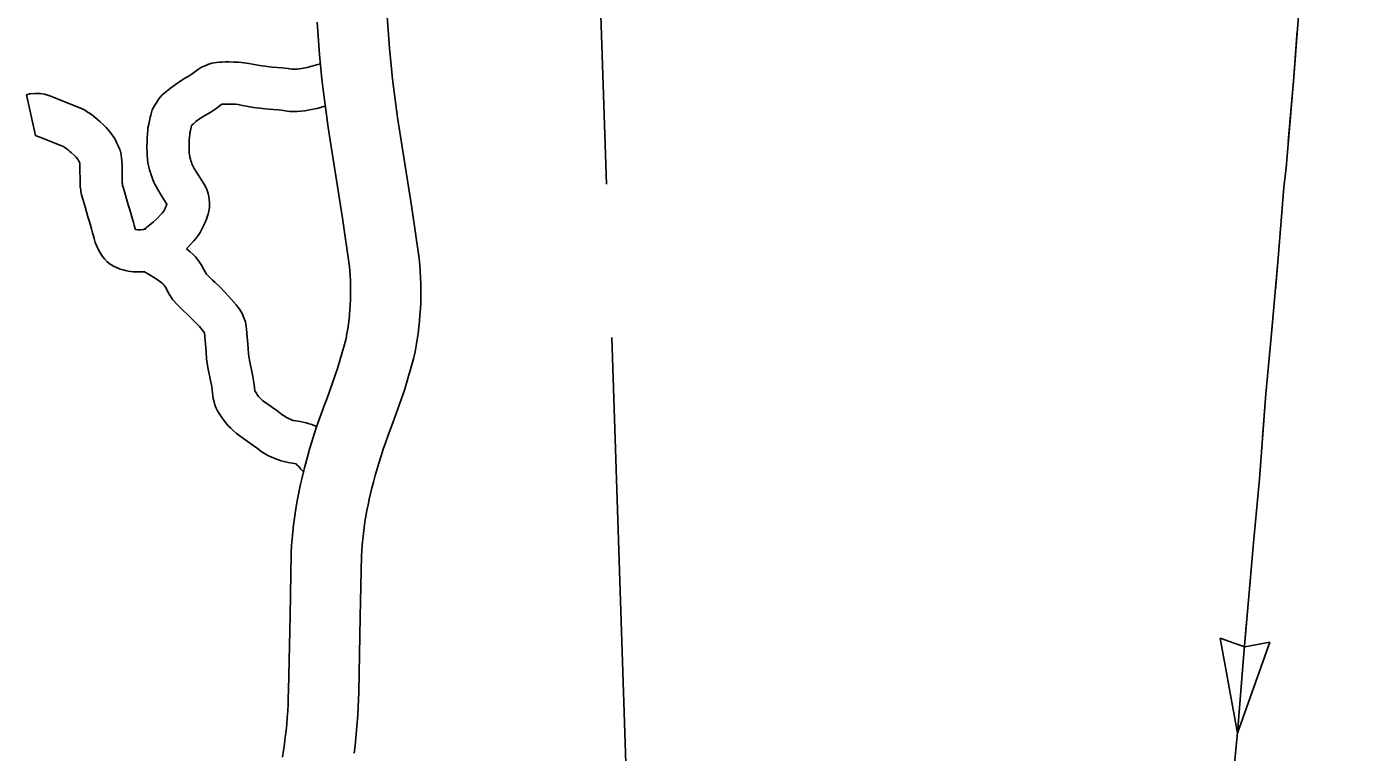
# Model space of a CAD drawing. Extents: x 1720274 to 1751788, y 372074 to 391887.
# Drawn here: x 1731463 to 1732205, y 375405 to 375813 of the extents above; entities that cross this region are included whole.
import ezdxf

# ---------------------------------------------------------------- set-up
doc = ezdxf.new("R2010")
doc.units = 0
for name, color, linetype in [('Level 10', 7, 'Continuous'), ('Level 43', 7, 'Continuous'), ('Level 46', 7, 'Continuous'), ('Level 5', 7, 'Continuous')]:
    doc.layers.add(name, color=color, linetype=linetype)

msp = doc.modelspace()

# ---------------------------------------------------------------- linework, layer by layer
at = {"layer": 'Level 10'}
for points in [[(1731668.12, 375787.52), (1731666.78, 375800.99), (1731665.4, 375818.76)], [(1731626.02, 375815.71), (1731627.43, 375797.52), (1731628.81, 375783.62)], [(1731657.19, 375555.02), (1731657.72, 375557.06), (1731658.74, 375560.86), (1731659.78, 375564.56), (1731660.88, 375568.24), (1731662.03, 375571.91), (1731663.23, 375575.56), (1731664.48, 375579.2), (1731665.78, 375582.82), (1731667.13, 375586.41), (1731668.7, 375590.44), (1731675.19, 375608.84), (1731680.29, 375626.29), (1731681.12, 375630.32), (1731681.75, 375633.75), (1731682.32, 375637.2), (1731682.82, 375640.66), (1731683.26, 375644.12), (1731683.62, 375647.6), (1731683.92, 375651.08), (1731684.15, 375654.57), (1731684.31, 375658.06), (1731684.4, 375661.55), (1731684.42, 375665.04), (1731684.38, 375668.54), (1731684.27, 375672.03), (1731684.09, 375675.52), (1731683.84, 375679), (1731683.49, 375682.8), (1731679.4, 375711.31), (1731671.3, 375762.08), (1731668.51, 375783.54), (1731668.12, 375787.52)], [(1731628.81, 375783.62), (1731629.26, 375779.05), (1731632.2, 375756.42), (1731640.34, 375705.39), (1731644.25, 375678.19), (1731644.47, 375675.8), (1731644.66, 375673.09), (1731644.8, 375670.37), (1731644.89, 375667.65), (1731644.92, 375664.93), (1731644.9, 375662.21), (1731644.83, 375659.49), (1731644.71, 375656.77), (1731644.53, 375654.05), (1731644.3, 375651.34), (1731644.01, 375648.64), (1731643.68, 375645.94), (1731643.29, 375643.24), (1731642.84, 375640.56), (1731642.35, 375637.89), (1731641.93, 375635.82), (1731637.58, 375620.96), (1731631.67, 375604.2), (1731630.25, 375600.56), (1731628.7, 375596.44), (1731627.21, 375592.31), (1731625.79, 375588.15), (1731624.41, 375583.97), (1731623.1, 375579.78), (1731621.85, 375575.57), (1731620.65, 375571.34), (1731619.54, 375567.18), (1731618.97, 375565.03)], [(1731618.97, 375565.03), (1731618.58, 375563.52), (1731617.65, 375559.75), (1731616.79, 375555.96), (1731615.99, 375552.16), (1731615.24, 375548.34), (1731614.56, 375544.52), (1731613.94, 375540.69), (1731613.38, 375536.84), (1731612.88, 375532.99), (1731612.45, 375529.13), (1731612.07, 375525.26), (1731611.76, 375521.39), (1731611.49, 375517.2), (1731610.88, 375482.11), (1731609.97, 375439.89), (1731609.87, 375436.03), (1731609.72, 375432.28), (1731609.52, 375428.54), (1731609.26, 375424.8), (1731608.96, 375421.06), (1731608.6, 375417.33), (1731608.18, 375413.6), (1731607.71, 375409.88), (1731607.19, 375406.16), (1731606.62, 375402.46)], [(1731646.87, 375404.67), (1731647.41, 375408.96), (1731647.88, 375413.24), (1731648.3, 375417.54), (1731648.65, 375421.83), (1731648.95, 375426.14), (1731649.18, 375430.45), (1731649.35, 375434.76), (1731649.45, 375438.96), (1731650.37, 375481.34), (1731650.97, 375515.58), (1731651.16, 375518.52), (1731651.42, 375521.76), (1731651.73, 375525), (1731652.1, 375528.24), (1731652.52, 375531.46), (1731652.98, 375534.68), (1731653.5, 375537.9), (1731654.08, 375541.1), (1731654.7, 375544.3), (1731655.37, 375547.48), (1731656.1, 375550.65), (1731656.87, 375553.82), (1731657.19, 375555.02)]]:
    msp.add_lwpolyline(points, dxfattribs=at)
at = {"layer": 'Level 43'}
for p, q in [((1732143.54, 375416.01), (1732133.83, 375469.36)), ((1732133.88, 375469.41), (1732147.45, 375464.49)), ((1732143.54, 375416.01), (1732161.81, 375467.07)), ((1732161.84, 375467.01), (1732147.64, 375464.48))]:
    msp.add_line(p, q, dxfattribs=at)
for points in [[(1732205.55, 376104.7), (1732202.86, 376098.12), (1732197.19, 376041.32), (1732190.62, 375970.17), (1732186.14, 375913.07), (1732182.26, 375871.82), (1732177.48, 375814.42), (1732175.09, 375782.43), (1732170.91, 375733.7), (1732169.71, 375722.64), (1732166.43, 375682.88), (1732162.54, 375638.64), (1732159.56, 375606.65), (1732155.97, 375558.82), (1732152.39, 375520.85), (1732147.01, 375458.37), (1732143.73, 375418.31), (1732138.95, 375367.19)], [(1732177.21, 375810.83), (1732175.09, 375782.43), (1732172.17, 375748.47)], [(1732170.26, 375727.7), (1732169.71, 375722.64), (1732166.43, 375682.88), (1732164.89, 375665.36)], [(1732163.07, 375644.59), (1732162.54, 375638.64), (1732159.56, 375606.65), (1732157.73, 375582.25)], [(1732156.17, 375561.45), (1732155.97, 375558.82), (1732152.39, 375520.85), (1732150.52, 375499.14)], [(1732148.73, 375478.36), (1732147.01, 375458.37), (1732143.73, 375418.31), (1732143.51, 375416.01)]]:
    msp.add_lwpolyline(points, dxfattribs=at)
at = {"layer": 'Level 46'}
for points in [[(1731627.97, 375792.15), (1731625.66, 375791.65), (1731620.41, 375790.2), (1731617.26, 375789.56), (1731616.04, 375789.34), (1731614.93, 375789.25), (1731613.85, 375789.15), (1731613, 375789.15), (1731612.37, 375789.15), (1731611.93, 375789.21), (1731609.63, 375789.63), (1731606.21, 375790.07), (1731600.86, 375790.34), (1731593.86, 375791.2), (1731587.71, 375792.36), (1731585.05, 375792.87), (1731581.84, 375793.17), (1731579.15, 375793.25), (1731576.59, 375793.32), (1731574.28, 375793.32), (1731572.46, 375793.23), (1731571.24, 375793.13), (1731569.43, 375792.94), (1731566.8, 375792.51), (1731564.72, 375791.76), (1731563.52, 375791.3), (1731561.15, 375790.3), (1731558.76, 375788.79), (1731556.56, 375787.23), (1731555.25, 375786.17), (1731554.15, 375785.43), (1731551.05, 375783.78), (1731546.43, 375780.67), (1731543.55, 375778.59), (1731541.48, 375776.91), (1731538.91, 375774.79), (1731537.06, 375772.48), (1731535.86, 375770.73), (1731534.77, 375768.91), (1731533.29, 375766.28), (1731532.56, 375763.37), (1731532.28, 375762.23), (1731531.77, 375760.12), (1731531.36, 375758.32), (1731530.98, 375756.29), (1731530.89, 375754.81), (1731530.69, 375753.11), (1731530.52, 375750.48), (1731530.44, 375748.22), (1731530.36, 375746.13), (1731530.52, 375741.05), (1731530.76, 375738.72), (1731530.96, 375736.6), (1731531.44, 375734.32), (1731531.9, 375732.6), (1731532.24, 375731.58), (1731532.37, 375731.16), (1731532.6, 375730.33), (1731532.9, 375729.29), (1731533.25, 375728.31), (1731533.74, 375726.97), (1731534.3, 375725.77), (1731534.81, 375724.64), (1731535.55, 375723.2), (1731536.44, 375721.54), (1731537.8, 375719.31), (1731539.91, 375716.02), (1731541.63, 375713.32), (1731541.6, 375713.23), (1731541.1, 375711.97), (1731540.39, 375710.55), (1731539.85, 375709.47), (1731539.7, 375709.28), (1731538.93, 375708.35), (1731535.76, 375704.88), (1731534.07, 375703.33), (1731531.05, 375701.05), (1731529.11, 375699.49), (1731528.48, 375699.08), (1731528.34, 375699.04)], [(1731528.21, 375699.13), (1731526.92, 375698.98), (1731526.26, 375698.9), (1731526.05, 375698.9), (1731525.44, 375698.91), (1731525.07, 375698.94), (1731524.3, 375699.03), (1731524.05, 375699.07), (1731523.93, 375699.09), (1731523.72, 375699.56), (1731523.66, 375699.7), (1731523.52, 375700.2), (1731523.16, 375701.6), (1731522.84, 375703.09), (1731521.93, 375706.21), (1731521.31, 375708.2), (1731520.63, 375710.62), (1731519.91, 375712.94), (1731518.42, 375718.33), (1731517.09, 375722.86), (1731516.73, 375724.08), (1731516.67, 375724.4), (1731516.61, 375724.77), (1731516.54, 375725.35), (1731516.47, 375726.5), (1731516.37, 375734.46), (1731516.25, 375738.06), (1731516.17, 375739.08), (1731515.96, 375741.18), (1731515.28, 375743.71), (1731514.63, 375745.23), (1731514.07, 375746.55), (1731513.34, 375748.06), (1731512.65, 375749.46), (1731511.6, 375751.23), (1731510.26, 375753.04), (1731508.82, 375754.9), (1731507.39, 375756.5), (1731505.92, 375757.96), (1731503.87, 375759.78), (1731502.63, 375760.91), (1731501.05, 375762.21), (1731499.88, 375763.1), (1731498.1, 375764.41), (1731496.96, 375765.13), (1731495.83, 375765.9), (1731493.62, 375767.12), (1731490.19, 375768.48), (1731480.45, 375772.41), (1731475.81, 375774.21), (1731472.83, 375775.13), (1731470.34, 375775.63), (1731468.49, 375775.63), (1731467.4, 375775.63), (1731464.62, 375775.43), (1731462.61, 375774.83)], [(1731529.1, 375675.37), (1731527.81, 375675.23), (1731526.1, 375675.2), (1731524.16, 375675.22), (1731522.64, 375675.37), (1731521.17, 375675.53), (1731519.83, 375675.74), (1731518.27, 375676.06), (1731516.94, 375676.37), (1731515.25, 375676.8), (1731513.24, 375677.63), (1731511.51, 375678.47), (1731509.77, 375679.67), (1731508.04, 375681), (1731506.53, 375682.64), (1731505.42, 375683.94), (1731504.04, 375685.98), (1731502.71, 375688.49), (1731502.01, 375690.06), (1731501.29, 375691.73), (1731500.65, 375693.97), (1731500.09, 375696.12), (1731499.85, 375697.26), (1731499.22, 375699.41), (1731498.58, 375701.5), (1731497.91, 375703.88), (1731497.17, 375706.26), (1731495.63, 375711.84), (1731494.35, 375716.18), (1731493.67, 375718.51), (1731493.31, 375720.38), (1731493.16, 375721.37), (1731492.92, 375723.09), (1731492.78, 375725.69), (1731492.67, 375733.92), (1731492.59, 375736.5), (1731492.47, 375736.77), (1731492.05, 375737.66), (1731491.8, 375738.14), (1731491.8, 375738.15), (1731491.37, 375738.73), (1731490.63, 375739.69), (1731490.18, 375740.19), (1731489.66, 375740.7), (1731488.06, 375742.13), (1731487.11, 375742.98), (1731486.29, 375743.66), (1731485.68, 375744.13), (1731484.76, 375744.81), (1731483.91, 375745.34), (1731483.44, 375745.67), (1731481.39, 375746.48), (1731471.73, 375750.38), (1731468.02, 375751.81), (1731467.65, 375751.93), (1731462.61, 375774.83)], [(1731630.64, 375768.43), (1731625.93, 375767.14), (1731621.71, 375766.28), (1731619.11, 375765.81), (1731616.94, 375765.63), (1731614.88, 375765.45), (1731613, 375765.45), (1731610.76, 375765.45), (1731608.2, 375765.8), (1731606, 375766.2), (1731604.09, 375766.45), (1731598.8, 375766.72), (1731590.23, 375767.77), (1731583.27, 375769.08), (1731581.71, 375769.38), (1731580.41, 375769.5), (1731578.46, 375769.56), (1731576.25, 375769.62), (1731574.87, 375769.62), (1731573.96, 375769.57), (1731573.4, 375769.53), (1731572.77, 375769.46), (1731572.38, 375769.32), (1731572.16, 375769.22), (1731571.95, 375769.09), (1731570.88, 375768.33), (1731569.32, 375767.07), (1731566.33, 375765.07), (1731563.28, 375763.44), (1731559.99, 375761.23), (1731557.95, 375759.76), (1731556.48, 375758.56), (1731555.97, 375758.14), (1731555.81, 375757.91), (1731555.5, 375757.4), (1731555.3, 375756.58), (1731554.85, 375754.72), (1731554.57, 375753.52), (1731554.55, 375753.36), (1731554.5, 375752.66), (1731554.3, 375750.94), (1731554.19, 375749.34), (1731554.13, 375747.36), (1731554.08, 375746.04), (1731554.18, 375742.65), (1731554.35, 375741.01), (1731554.43, 375740.12), (1731554.5, 375739.81), (1731554.59, 375739.48), (1731554.85, 375738.72), (1731555.14, 375737.72), (1731555.37, 375736.9), (1731555.48, 375736.53), (1731555.55, 375736.33), (1731555.64, 375736.08), (1731555.85, 375735.63), (1731556.17, 375734.93), (1731556.55, 375734.2), (1731557.01, 375733.32), (1731557.88, 375731.9), (1731559.89, 375728.77), (1731562.73, 375724.28), (1731563.63, 375722.48), (1731564.3, 375720.98), (1731564.82, 375719.41), (1731565.28, 375717.66), (1731565.46, 375715.78), (1731565.53, 375714.3), (1731565.49, 375713.38), (1731565.49, 375712.97), (1731565.49, 375711.48), (1731565.22, 375709.43), (1731564.76, 375707.79), (1731564.47, 375706.82), (1731563.8, 375704.94), (1731562.77, 375702.31), (1731561.59, 375699.96), (1731560.29, 375697.36), (1731559.17, 375695.68), (1731558.05, 375694.28), (1731556.82, 375692.8), (1731552.66, 375688.24)], [(1731529.79, 375699.36), (1731528.74, 375699.2), (1731528.63, 375699.18), (1731528.42, 375699.16)], [(1731625.81, 375588.21), (1731625.68, 375588.3), (1731623.05, 375589.4), (1731621.6, 375589.86), (1731619.93, 375590.3), (1731616.48, 375591.08), (1731614, 375591.44), (1731613.04, 375591.65), (1731612.55, 375591.78), (1731611.96, 375591.96), (1731611.81, 375592.01), (1731611.73, 375592.05), (1731610.95, 375592.38), (1731610.44, 375592.61), (1731609.77, 375592.94), (1731609.39, 375593.12), (1731608.85, 375593.43), (1731608.08, 375593.89), (1731606.29, 375595.13), (1731603.41, 375597.27), (1731596.69, 375602.1), (1731595.45, 375603.02), (1731594.83, 375603.56), (1731593.99, 375604.35), (1731593.62, 375604.72), (1731593.14, 375605.28), (1731592.61, 375605.96), (1731591.93, 375606.98), (1731591.19, 375608.1), (1731591, 375608.39), (1731590.99, 375608.47), (1731590.59, 375611.82), (1731590.27, 375614.18), (1731589.91, 375616.37), (1731589.48, 375618.29), (1731588, 375625.58), (1731587.53, 375628.97), (1731587.25, 375632.35), (1731586.36, 375643.13), (1731586.22, 375644.61), (1731585.81, 375647.18), (1731584.95, 375649.38), (1731583.95, 375651.84), (1731582.46, 375654.21), (1731580.5, 375656.71), (1731577.8, 375659.98), (1731574.41, 375663.72), (1731571.33, 375666.86), (1731568.8, 375669.23), (1731567.32, 375670.55), (1731564.93, 375672.86), (1731563.95, 375673.95), (1731563.09, 375675.3), (1731562.36, 375676.67), (1731561.01, 375679.04), (1731559.96, 375680.66), (1731559, 375682.05), (1731557.67, 375683.65), (1731556.44, 375684.98), (1731554.78, 375686.49), (1731552.66, 375688.24)], [(1731618.41, 375562.86), (1731616.97, 375564.4), (1731615.92, 375565.58), (1731614.76, 375566.79), (1731614.29, 375567.28), (1731614.29, 375567.28), (1731612.17, 375567.76), (1731609.83, 375568.1), (1731607.51, 375568.59), (1731605.9, 375569.02), (1731604.96, 375569.32), (1731603.71, 375569.7), (1731602.33, 375570.29), (1731601.5, 375570.65), (1731600.4, 375571.13), (1731599.39, 375571.63), (1731598.45, 375572.08), (1731596.9, 375572.96), (1731595.22, 375573.97), (1731592.48, 375575.87), (1731589.43, 375578.13), (1731582.75, 375582.93), (1731580.57, 375584.54), (1731578.89, 375586.02), (1731577.49, 375587.33), (1731576.12, 375588.7), (1731574.78, 375590.3), (1731573.43, 375592), (1731572.15, 375593.91), (1731571.42, 375595.03), (1731570.99, 375595.68), (1731570, 375597.2), (1731569.19, 375599), (1731568.59, 375600.55), (1731568.11, 375602.16), (1731567.62, 375604.02), (1731567.44, 375605.83), (1731567.07, 375608.84), (1731566.83, 375610.67), (1731566.64, 375611.83), (1731566.3, 375613.34), (1731564.63, 375621.59), (1731563.97, 375626.35), (1731563.63, 375630.4), (1731562.77, 375640.92), (1731562.02, 375641.87), (1731559.87, 375644.48), (1731557.17, 375647.45), (1731554.78, 375649.89), (1731552.78, 375651.75), (1731551.16, 375653.21), (1731547.88, 375656.38), (1731545.04, 375659.53), (1731542.6, 375663.34), (1731541.58, 375665.27), (1731540.76, 375666.72), (1731540.26, 375667.48), (1731540.09, 375667.73), (1731539.87, 375668), (1731539.76, 375668.11), (1731539.26, 375668.57), (1731538.04, 375669.58), (1731537.72, 375669.83), (1731536.07, 375670.94), (1731534.65, 375671.83), (1731532.16, 375673.35), (1731529.1, 375675.37)], [(1731533.4, 375675.94), (1731533.4, 375675.94)]]:
    msp.add_lwpolyline(points, dxfattribs=at)
at = {"layer": 'Level 5'}
for points in [[(1731780.81, 375964.78), (1731788.82, 375724.56)], [(1731791.7, 375638.34), (1731803.28, 375290.71)]]:
    msp.add_lwpolyline(points, dxfattribs=at)

doc.saveas('drawing.dxf')
